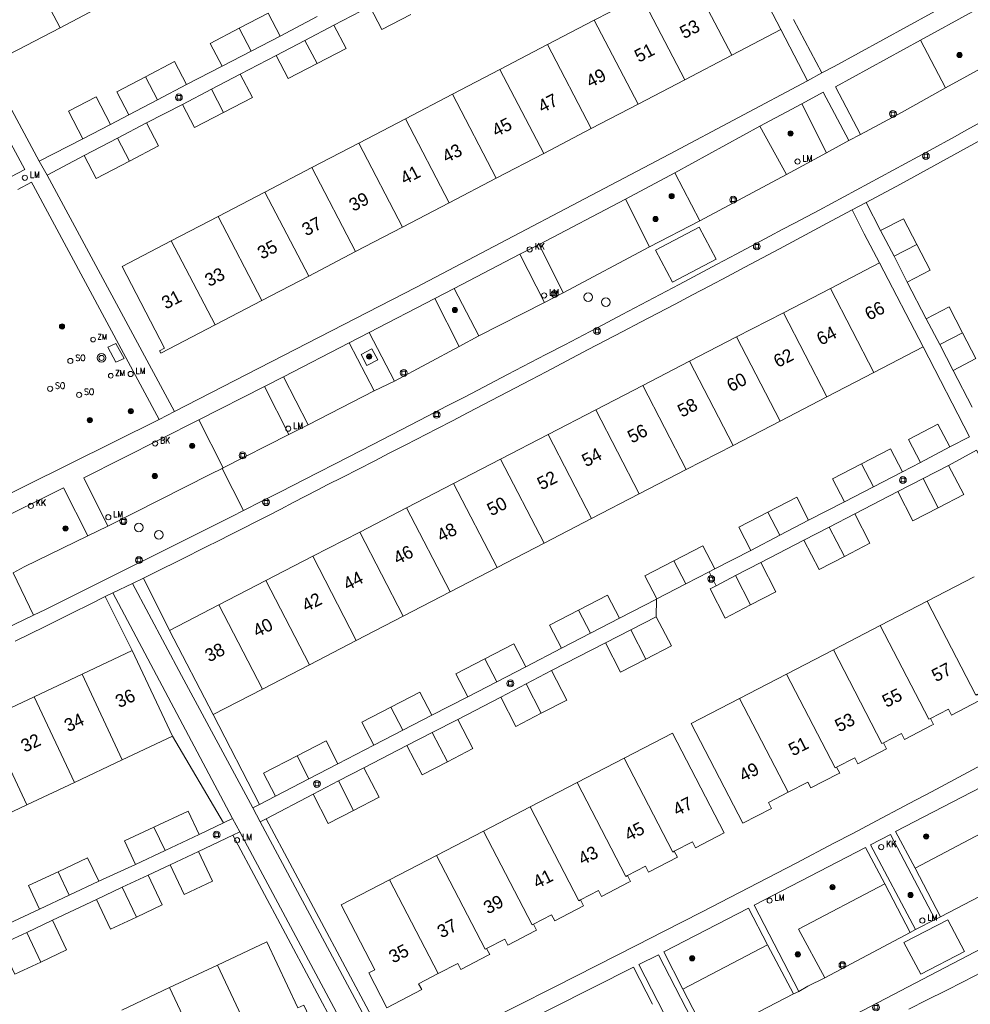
# Model space of a CAD drawing. Header units: metres. Extents: x 138165 to 154469, y 480134 to 494189.
# Tile 748 of 1056: x 145881 to 145973, y 487991 to 488086. Entities that reach past the tile are written whole.
import ezdxf

# ---------------------------------------------------------------- set-up
doc = ezdxf.new("R2010")
doc.units = ezdxf.units.M
doc.header["$LTSCALE"] = 0.001
doc.header["$MEASUREMENT"] = 0
for name, color, linetype, lineweight in [('Level 5', 7, 'Continuous', 0), ('TOP-L-topo objecten punt', 7, 'Continuous', 0), ('TOP-L-topo objecten vlak', 7, 'Continuous', 0), ('TOP-L-verharding molgoot', 7, 'Continuous', 0), ('TOP-T-topo huisnummering naamgeving', 7, 'Continuous', 0)]:
    doc.layers.add(name, color=color, linetype=linetype, lineweight=lineweight)
doc.styles.add('Style-INTL_ISO', font='INTL_ISO.shx')
doc.styles.add('Style-STANDARD', font='STANDARD.shx')

# ---------------------------------------------------------------- blocks, each defined once
blk = doc.blocks.new('24')
at = {"layer": 'TOP-L-topo objecten punt', "color": 7, "linetype": 'Continuous', "lineweight": 0}
for radius in [0.025, 0.0182, 0.0115, 0.005]:
    blk.add_circle((0, 0), radius, dxfattribs=at)
blk = doc.blocks.new('304')
at = {"layer": 'TOP-L-topo objecten punt', "color": 7, "linetype": 'Continuous', "lineweight": 0}
blk.add_circle((0, 0), 0.0225, dxfattribs=at)
at = {"layer": 'TOP-L-topo objecten punt', "color": 7, "linetype": 'Continuous', "lineweight": 0, "style": 'Style-STANDARD'}
blk.add_text('ZM', height=0.054, dxfattribs=at).set_placement((0.0435, 0))
blk = doc.blocks.new('129')
at = {"layer": 'TOP-L-topo objecten punt', "color": 7, "linetype": 'Continuous', "lineweight": 0}
blk.add_circle((0, 0), 0.025, dxfattribs=at)
at = {"layer": 'TOP-L-topo objecten punt', "color": 7, "linetype": 'Continuous', "lineweight": 0, "style": 'Style-STANDARD'}
blk.add_text('SO', height=0.06, dxfattribs=at).set_placement((0.0483, 0))
blk = doc.blocks.new('*U13')
at = {"layer": 'Level 5', "color": 7, "linetype": 'Continuous', "lineweight": 0}
blk.add_circle((0, 0), 0.0415, dxfattribs=at)
blk = doc.blocks.new('150')
at = {"layer": 'Level 5', "color": 7, "linetype": 'Continuous', "lineweight": 0}
blk.add_blockref('*U13', (0, 0), dxfattribs=at)
blk = doc.blocks.new('39')
at = {"layer": 'TOP-L-topo objecten punt', "color": 7, "linetype": 'Continuous', "lineweight": 0}
for p, q in [((0.0175, 0.0175), (-0.0175, 0.0175)), ((-0.0175, 0.0175), (-0.0175, -0.0175)), ((0.0175, 0.0175), (0.0175, -0.0175)), ((0.0175, -0.0175), (-0.0175, -0.0175))]:
    blk.add_line(p, q, dxfattribs=at)
blk.add_circle((0, 0), 0.0332, dxfattribs=at)
blk = doc.blocks.new('72')
at = {"layer": 'TOP-L-topo objecten punt', "color": 7, "linetype": 'Continuous', "lineweight": 0}
blk.add_circle((0, 0), 0.025, dxfattribs=at)
at = {"layer": 'TOP-L-topo objecten punt', "color": 7, "linetype": 'Continuous', "lineweight": 0, "style": 'Style-STANDARD'}
blk.add_text('BK', height=0.06, dxfattribs=at).set_placement((0.0483, 0))
blk = doc.blocks.new('16')
at = {"layer": 'TOP-L-topo objecten punt', "color": 7, "linetype": 'Continuous', "lineweight": 0}
blk.add_circle((0, 0), 0.025, dxfattribs=at)
at = {"layer": 'TOP-L-topo objecten punt', "color": 7, "linetype": 'Continuous', "lineweight": 0, "style": 'Style-STANDARD'}
blk.add_text('LM', height=0.06, dxfattribs=at).set_placement((0.0483, 0))
blk = doc.blocks.new('119')
at = {"layer": 'TOP-L-topo objecten punt', "color": 7, "linetype": 'Continuous', "lineweight": 0}
blk.add_circle((0, 0), 0.025, dxfattribs=at)
at = {"layer": 'TOP-L-topo objecten punt', "color": 7, "linetype": 'Continuous', "lineweight": 0, "style": 'Style-STANDARD'}
blk.add_text('KK', height=0.06, dxfattribs=at).set_placement((0.0483, 0))
blk = doc.blocks.new('27')
at = {"layer": 'TOP-L-topo objecten punt', "color": 7, "linetype": 'Continuous', "lineweight": 0}
for radius in [0.0415, 0.025]:
    blk.add_circle((0, 0), radius, dxfattribs=at)

msp = doc.modelspace()

# ---------------------------------------------------------------- linework, layer by layer
at = {"layer": 'TOP-L-topo objecten vlak', "flags": 128}
for points in [[(145884.762, 488085.651), (145880.412, 488093.985)], [(145950.119, 488093.574), (145954.347, 488085.471)], [(145977.117, 488091.643), (145973.175, 488089.434), (145971.232, 488088.351), (145970.06, 488087.7), (145968.887, 488087.051), (145966.538, 488085.758), (145964.185, 488084.473), (145961.828, 488083.194), (145959.468, 488081.923), (145958.286, 488081.29)], [(145945.371, 488091.096), (145949.599, 488082.993)], [(145967.804, 488084.437), (145977.902, 488090.012)], [(145940.849, 488088.737), (145936.328, 488086.378)], [(145940.849, 488088.737), (145945.077, 488080.634)], [(145884.762, 488085.651), (145889.284, 488088.011)], [(145906.001, 488084.833), (145904.84, 488087.056), (145902.048, 488085.599)], [(145911.2, 488085.891), (145914.658, 488087.695)], [(145914.658, 488087.695), (145915.815, 488085.479), (145918.608, 488086.936)], [(145909.575, 488086.742), (145906.001, 488084.833)], [(145908.396, 488084.421), (145911.2, 488085.891)], [(145909.576, 488082.196), (145912.368, 488083.653), (145911.2, 488085.891)], [(145936.328, 488086.378), (145931.806, 488084.018)], [(145940.556, 488078.274), (145936.328, 488086.378)], [(145958.286, 488081.29), (145955.544, 488086.449)], [(145874.159, 488085.282), (145881.351, 488071.984), (145880.023, 488071.267)], [(145879.054, 488081.77), (145879.39, 488081.945), (145879.02, 488082.655), (145884.762, 488085.651)], [(145902.048, 488085.599), (145899.255, 488084.142), (145900.409, 488081.933)], [(145903.205, 488083.383), (145902.048, 488085.599)], [(145949.599, 488082.993), (145954.347, 488085.471)], [(145954.347, 488085.471), (145956.915, 488080.537)], [(145980.16, 488085.285), (145970.217, 488079.851)], [(145906.001, 488084.833), (145903.205, 488083.383)], [(145905.62, 488082.966), (145908.396, 488084.421)], [(145909.576, 488082.196), (145908.396, 488084.421)], [(145931.806, 488084.018), (145927.217, 488081.624)], [(145931.806, 488084.018), (145936.034, 488075.915)], [(145962.028, 488075.35), (145959.596, 488079.962), (145967.804, 488084.437)], [(145970.217, 488079.851), (145967.804, 488084.437)], [(145903.205, 488083.383), (145900.409, 488081.933)], [(145896.975, 488080.164), (145895.818, 488082.38), (145893.026, 488080.923)], [(145902.158, 488081.17), (145905.62, 488082.966)], [(145905.62, 488082.966), (145906.783, 488080.739), (145909.576, 488082.196)], [(145945.077, 488080.634), (145949.599, 488082.993)], [(145882.753, 488072.773), (145878.159, 488081.3), (145879.054, 488081.77)], [(145900.409, 488081.933), (145896.975, 488080.164)], [(145899.367, 488079.711), (145902.158, 488081.17)], [(145900.533, 488077.477), (145903.325, 488078.934), (145902.158, 488081.17)], [(145927.217, 488081.624), (145922.629, 488079.23)], [(145931.446, 488073.521), (145927.217, 488081.624)], [(145958.286, 488081.29), (145956.915, 488080.537)], [(145893.026, 488080.923), (145890.233, 488079.466), (145891.39, 488077.25)], [(145893.026, 488080.923), (145894.183, 488078.707)], [(145896.975, 488080.164), (145894.183, 488078.707)], [(145956.915, 488080.537), (145943.584, 488073.434), (145919.113, 488060.57), (145895.823, 488048.612)], [(145940.556, 488078.274), (145945.077, 488080.634)], [(145896.575, 488078.251), (145899.367, 488079.711)], [(145899.367, 488079.711), (145900.533, 488077.477)], [(145922.629, 488079.23), (145918.107, 488076.87)], [(145926.857, 488071.127), (145922.629, 488079.23)], [(145956.362, 488078.314), (145958.406, 488079.423), (145960.892, 488074.754)], [(145962.028, 488075.35), (145966.038, 488077.506), (145970.217, 488079.851)], [(145962.574, 488068.778), (145965.868, 488070.556), (145967.162, 488071.26), (145969.746, 488072.673), (145971.037, 488073.382), (145972.327, 488074.093), (145974.904, 488075.52), (145976.191, 488076.237), (145978.762, 488077.674), (145981.329, 488079.119), (145982.754, 488079.925)], [(145889.63, 488076.322), (145888.242, 488078.981), (145885.582, 488077.593), (145886.97, 488074.934)], [(145894.183, 488078.707), (145891.39, 488077.25)], [(145893.109, 488076.461), (145896.575, 488078.251)], [(145896.575, 488078.251), (145897.739, 488076.02), (145900.533, 488077.477)], [(145936.034, 488075.915), (145940.556, 488078.274)], [(145952.292, 488076.161), (145956.362, 488078.314)], [(145956.362, 488078.314), (145958.735, 488073.581)], [(145891.39, 488077.25), (145889.63, 488076.322)], [(145890.317, 488075.004), (145893.109, 488076.461)], [(145891.473, 488072.788), (145894.266, 488074.245), (145893.109, 488076.461)], [(145974.645, 488077.096), (145972.284, 488075.784), (145971.103, 488075.131), (145968.736, 488073.83), (145966.365, 488072.535), (145965.179, 488071.891), (145962.803, 488070.607), (145960.423, 488069.33), (145958.039, 488068.06), (145955.651, 488066.798), (145954.456, 488066.169), (145953.26, 488065.542), (145950.015, 488063.805), (145948.182, 488062.826), (145944.514, 488060.875), (145942.678, 488059.902), (145939.003, 488057.961), (145937.165, 488056.994), (145933.485, 488055.064), (145931.643, 488054.101), (145927.958, 488052.182), (145925.628, 488050.964), (145923.852, 488050.038), (145922.075, 488049.114), (145920.297, 488048.192), (145916.738, 488046.353), (145914.957, 488045.436), (145911.392, 488043.607), (145909.609, 488042.696), (145906.039, 488040.878), (145904.252, 488039.971), (145902.465, 488039.067)], [(145918.107, 488076.87), (145913.586, 488074.511)], [(145918.107, 488076.87), (145922.335, 488068.767)], [(145889.63, 488076.322), (145886.97, 488074.934)], [(145931.446, 488073.521), (145936.034, 488075.915)], [(145944.093, 488071.652), (145952.292, 488076.161)], [(145954.869, 488071.493), (145952.292, 488076.161)], [(145886.97, 488074.934), (145882.753, 488072.773)], [(145887.093, 488073.321), (145890.317, 488075.004)], [(145891.473, 488072.788), (145890.317, 488075.004)], [(145913.586, 488074.511), (145909.064, 488072.151)], [(145913.586, 488074.511), (145917.815, 488066.408)], [(145960.892, 488074.754), (145958.735, 488073.581)], [(145960.892, 488074.754), (145962.028, 488075.35)], [(145926.857, 488071.127), (145931.446, 488073.521)], [(145958.735, 488073.581), (145954.869, 488071.493)], [(145883.504, 488071.425), (145882.753, 488072.773)], [(145883.504, 488071.425), (145887.093, 488073.321)], [(145887.093, 488073.321), (145888.249, 488071.105), (145891.473, 488072.788)], [(145909.064, 488072.151), (145904.543, 488069.792)], [(145913.292, 488064.048), (145909.064, 488072.151)], [(145939.333, 488069.107), (145944.093, 488071.652)], [(145944.093, 488071.652), (145946.514, 488067.029)], [(145880.683, 488070.043), (145882.012, 488070.762), (145882.175, 488070.461), (145894.328, 488047.842)], [(145895.823, 488048.612), (145883.504, 488071.425)], [(145922.335, 488068.767), (145926.857, 488071.127)], [(145946.514, 488067.029), (145954.869, 488071.493)], [(145904.543, 488069.792), (145900.021, 488067.433)], [(145904.543, 488069.792), (145908.771, 488061.689)], [(145917.815, 488066.408), (145922.335, 488068.767)], [(145930.997, 488064.736), (145939.333, 488069.107)], [(145941.663, 488064.514), (145939.333, 488069.107)], [(145962.574, 488068.778), (145961.204, 488068.077)], [(145963.963, 488066.081), (145962.574, 488068.778)], [(145892.822, 488032.541), (145894.03, 488033.138), (145896.445, 488034.337), (145898.855, 488035.543), (145900.059, 488036.149), (145901.262, 488036.757), (145902.465, 488037.366), (145903.666, 488037.978), (145904.866, 488038.59), (145906.066, 488039.205), (145907.264, 488039.822), (145908.462, 488040.44), (145909.659, 488041.06), (145910.547, 488041.522), (145912.064, 488042.292), (145915.094, 488043.836), (145916.608, 488044.611), (145918.121, 488045.388), (145921.144, 488046.947), (145922.654, 488047.729), (145924.163, 488048.513), (145927.179, 488050.086), (145930.191, 488051.667), (145931.696, 488052.459), (145934.702, 488054.05), (145935.724, 488054.593), (145937.408, 488055.468), (145939.09, 488056.345), (145940.772, 488057.223), (145942.453, 488058.103), (145944.133, 488058.985), (145945.812, 488059.869), (145947.49, 488060.755), (145949.168, 488061.642), (145950.844, 488062.531), (145954.194, 488064.315), (145955.867, 488065.209), (145957.54, 488066.106), (145959.211, 488067.003), (145961.204, 488068.077)], [(145961.204, 488068.077), (145962.39, 488065.752), (145963.868, 488062.959)], [(145900.021, 488067.433), (145895.499, 488065.073)], [(145904.249, 488059.329), (145900.021, 488067.433)], [(145946.514, 488067.029), (145941.663, 488064.514)], [(145967.445, 488064.736), (145966.155, 488067.22), (145963.963, 488066.081)], [(145913.292, 488064.048), (145917.815, 488066.408)], [(145946.461, 488066.41), (145948.075, 488063.33), (145943.876, 488061.105), (145942.225, 488064.176), (145946.461, 488066.41)], [(145965.257, 488063.599), (145963.963, 488066.081)], [(145895.499, 488065.073), (145890.752, 488062.596), (145894.853, 488054.736), (145894.366, 488054.481), (145894.492, 488054.238), (145899.728, 488056.97)], [(145899.728, 488056.97), (145895.499, 488065.073)], [(145908.771, 488061.689), (145913.292, 488064.048)], [(145929.131, 488063.797), (145930.997, 488064.736)], [(145930.997, 488064.736), (145933.309, 488060.07)], [(145933.309, 488060.07), (145941.663, 488064.514)], [(145965.257, 488063.599), (145967.445, 488064.736)], [(145966.528, 488061.103), (145968.737, 488062.251), (145967.445, 488064.736)], [(145922.798, 488060.486), (145929.131, 488063.797)], [(145931.525, 488059.129), (145929.131, 488063.797)], [(145966.528, 488061.103), (145965.257, 488063.599)], [(145963.868, 488062.959), (145959.112, 488060.497)], [(145963.868, 488062.959), (145968.07, 488054.842)], [(145904.249, 488059.329), (145908.771, 488061.689)], [(145920.94, 488059.519), (145922.798, 488060.486)], [(145922.798, 488060.486), (145925.192, 488055.904)], [(145959.112, 488060.497), (145954.582, 488058.152)], [(145963.314, 488052.38), (145959.112, 488060.497)], [(145968.374, 488057.555), (145966.528, 488061.103)], [(145899.728, 488056.97), (145904.249, 488059.329)], [(145914.592, 488056.243), (145920.94, 488059.519)], [(145923.298, 488054.894), (145920.94, 488059.519)], [(145933.309, 488060.07), (145931.525, 488059.129)], [(145931.525, 488059.129), (145925.192, 488055.904)], [(145971.874, 488056.219), (145970.583, 488058.702), (145968.374, 488057.555)], [(145954.582, 488058.152), (145950.053, 488055.808)], [(145954.582, 488058.152), (145958.784, 488050.035)], [(145969.664, 488055.071), (145968.374, 488057.555)], [(145914.592, 488056.243), (145912.681, 488055.234)], [(145917.04, 488051.553), (145914.592, 488056.243)], [(145925.192, 488055.904), (145923.298, 488054.894)], [(145950.053, 488055.808), (145945.524, 488053.464)], [(145950.053, 488055.808), (145954.255, 488047.691)], [(145971.874, 488056.219), (145969.664, 488055.071)], [(145970.955, 488052.586), (145973.164, 488053.734), (145971.874, 488056.219)], [(145889.362, 488054.818), (145890.135, 488055.167), (145890.947, 488053.724), (145890.146, 488053.379), (145889.362, 488054.818)], [(145906.341, 488051.971), (145912.681, 488055.234)], [(145912.681, 488055.234), (145915.068, 488050.598)], [(145914.858, 488054.647), (145915.434, 488053.595), (145914.372, 488053.07), (145913.816, 488054.107), (145914.858, 488054.647)], [(145917.04, 488051.553), (145923.298, 488054.894)], [(145963.314, 488052.38), (145968.07, 488054.842)], [(145968.07, 488054.842), (145972.54, 488046.16), (145970.638, 488045.192)], [(145970.955, 488052.586), (145969.664, 488055.071)], [(145945.524, 488053.464), (145940.996, 488051.119)], [(145949.726, 488045.346), (145945.524, 488053.464)], [(145904.503, 488051.015), (145906.341, 488051.971)], [(145906.341, 488051.971), (145908.711, 488047.335)], [(145958.784, 488050.035), (145963.314, 488052.38)], [(145972.802, 488049.035), (145970.955, 488052.586)], [(145898.157, 488047.807), (145904.503, 488051.015)], [(145906.853, 488046.397), (145904.503, 488051.015)], [(145915.068, 488050.598), (145917.04, 488051.553)], [(145940.996, 488051.119), (145936.466, 488048.775)], [(145940.996, 488051.119), (145945.197, 488043.002)], [(145908.711, 488047.335), (145915.068, 488050.598)], [(145954.255, 488047.691), (145958.784, 488050.035)], [(145895.823, 488048.612), (145894.328, 488047.842)], [(145936.466, 488048.775), (145931.87, 488046.396)], [(145936.466, 488048.775), (145940.668, 488040.657)], [(145894.328, 488047.842), (145876.988, 488039.239)], [(145889.368, 488037.559), (145887.065, 488042.223), (145898.157, 488047.807)], [(145898.157, 488047.807), (145900.522, 488043.169)], [(145908.711, 488047.335), (145906.853, 488046.397)], [(145949.726, 488045.346), (145954.255, 488047.691)], [(145970.638, 488045.192), (145969.499, 488047.393), (145966.658, 488045.922), (145967.804, 488043.707)], [(145900.522, 488043.169), (145906.853, 488046.397)], [(145931.87, 488046.396), (145927.274, 488044.016)], [(145936.072, 488038.279), (145931.87, 488046.396)], [(145945.197, 488043.002), (145949.726, 488045.346)], [(145966.073, 488042.805), (145964.924, 488045.025), (145962.127, 488043.577)], [(145970.638, 488045.192), (145967.804, 488043.707)], [(145970.52, 488043.416), (145973.201, 488044.881), (145978.145, 488035.331)], [(145900.416, 488043.1), (145899.288, 488042.56), (145889.368, 488037.559)], [(145900.522, 488043.169), (145900.416, 488043.1)], [(145900.416, 488043.1), (145902.465, 488039.067)], [(145927.274, 488044.016), (145922.744, 488041.672)], [(145927.274, 488044.016), (145931.476, 488035.899)], [(145962.127, 488043.577), (145959.328, 488042.129), (145960.481, 488039.903)], [(145962.127, 488043.577), (145963.278, 488041.354)], [(145967.804, 488043.707), (145966.073, 488042.805)], [(145968.07, 488042.148), (145970.52, 488043.416)], [(145969.531, 488039.326), (145971.981, 488040.594), (145970.52, 488043.416)], [(145940.668, 488040.657), (145945.197, 488043.002)], [(145966.073, 488042.805), (145963.278, 488041.354)], [(145965.619, 488040.879), (145968.07, 488042.148)], [(145968.07, 488042.148), (145969.531, 488039.326)], [(145877.964, 488037.721), (145885.11, 488041.26), (145887.431, 488036.607)], [(145922.744, 488041.672), (145918.215, 488039.327)], [(145922.744, 488041.672), (145926.946, 488033.554)], [(145963.278, 488041.354), (145960.481, 488039.903)], [(145936.072, 488038.279), (145940.668, 488040.657)], [(145957.012, 488038.123), (145955.866, 488040.337), (145953.069, 488038.889)], [(145961.461, 488038.728), (145965.619, 488040.879)], [(145965.619, 488040.879), (145967.08, 488038.057), (145969.531, 488039.326)], [(145918.215, 488039.327), (145913.686, 488036.983)], [(145922.417, 488031.21), (145918.215, 488039.327)], [(145960.481, 488039.903), (145957.012, 488038.123)], [(145902.465, 488039.067), (145901.344, 488038.469), (145883.354, 488029.505), (145882.196, 488028.959)], [(145953.069, 488038.889), (145950.27, 488037.441), (145951.427, 488035.207)], [(145954.22, 488036.666), (145953.069, 488038.889)], [(145959.011, 488037.46), (145961.461, 488038.728)], [(145960.472, 488034.637), (145962.922, 488035.905), (145961.461, 488038.728)], [(145887.431, 488036.607), (145889.368, 488037.559)], [(145931.476, 488035.899), (145936.072, 488038.279)], [(145957.012, 488038.123), (145954.22, 488036.666)], [(145956.56, 488036.191), (145959.011, 488037.46)], [(145960.472, 488034.637), (145959.011, 488037.46)], [(145887.431, 488036.607), (145881.286, 488033.625), (145880.229, 488033.032)], [(145913.686, 488036.983), (145909.158, 488034.639)], [(145917.888, 488028.866), (145913.686, 488036.983)], [(145954.22, 488036.666), (145951.427, 488035.207)], [(145926.946, 488033.554), (145931.476, 488035.899)], [(145947.957, 488033.428), (145946.807, 488035.649), (145944.01, 488034.201)], [(145952.402, 488034.04), (145956.56, 488036.191)], [(145956.56, 488036.191), (145958.021, 488033.368), (145960.472, 488034.637)], [(145909.158, 488034.639), (145904.628, 488032.294)], [(145913.359, 488026.521), (145909.158, 488034.639)], [(145951.427, 488035.207), (145947.957, 488033.428)], [(145944.01, 488034.201), (145941.211, 488032.753), (145942.361, 488030.532), (145945.159, 488031.981)], [(145945.159, 488031.981), (145944.01, 488034.201)], [(145949.952, 488032.772), (145952.402, 488034.04)], [(145951.413, 488029.949), (145953.863, 488031.217), (145952.402, 488034.04)], [(145882.196, 488028.959), (145880.229, 488033.032)], [(145922.417, 488031.21), (145926.946, 488033.554)], [(145945.159, 488031.981), (145947.406, 488033.144)], [(145947.957, 488033.428), (145947.406, 488033.144)], [(145947.406, 488033.144), (145948.081, 488031.803)], [(145948.081, 488031.803), (145949.952, 488032.772)], [(145949.952, 488032.772), (145951.413, 488029.949)], [(145972.986, 488032.658), (145968.457, 488030.311)], [(145891.753, 488032.015), (145889.844, 488031.115)], [(145891.753, 488032.015), (145892.822, 488032.541)], [(145903.382, 488010.363), (145896.487, 488023.137), (145891.753, 488032.015)], [(145892.822, 488032.541), (145895.342, 488027.487)], [(145904.628, 488032.294), (145900.099, 488029.949)], [(145904.628, 488032.294), (145908.83, 488024.177)], [(145948.081, 488031.803), (145947.501, 488031.503), (145948.962, 488028.68), (145951.413, 488029.949)], [(145880.423, 488026.452), (145883.267, 488027.849), (145884.688, 488028.551), (145886.108, 488029.254), (145887.527, 488029.959), (145889.128, 488030.757)], [(145889.128, 488030.757), (145889.844, 488031.115)], [(145891.727, 488025.538), (145889.128, 488030.757)], [(145889.844, 488031.115), (145901.371, 488009.415), (145901.421, 488009.325)], [(145917.888, 488028.866), (145922.417, 488031.21)], [(145938.766, 488028.669), (145937.615, 488030.892), (145934.818, 488029.444)], [(145900.099, 488029.949), (145895.342, 488027.487)], [(145904.3, 488021.832), (145900.099, 488029.949)], [(145942.303, 488028.814), (145942.342, 488030.499), (145938.766, 488028.669)], [(145968.457, 488030.311), (145963.929, 488027.965)], [(145968.457, 488030.311), (145973.15, 488021.254), (145973.3, 488021.332)], [(145800.182, 487990.958), (145802.103, 487991.802), (145805.945, 487993.495), (145807.864, 487994.344), (145811.7, 487996.048), (145813.617, 487996.903), (145815.533, 487997.76), (145818.685, 487999.174), (145822.82, 488001.049), (145826.952, 488002.932), (145829.016, 488003.876), (145831.08, 488004.822), (145833.143, 488005.77), (145837.266, 488007.671), (145839.327, 488008.624), (145843.445, 488010.536), (145847.56, 488012.455), (145851.672, 488014.381), (145853.726, 488015.347), (145857.832, 488017.284), (145861.936, 488019.229), (145866.035, 488021.18), (145869.375, 488022.777), (145882.196, 488028.959)], [(145913.359, 488026.521), (145917.888, 488028.866)], [(145934.818, 488029.444), (145932.019, 488027.996), (145933.169, 488025.775)], [(145934.818, 488029.444), (145935.975, 488027.209)], [(145938.766, 488028.669), (145935.975, 488027.209)], [(145939.853, 488027.546), (145942.303, 488028.814)], [(145941.314, 488024.723), (145943.764, 488025.991), (145942.303, 488028.814)], [(145963.929, 488027.965), (145959.402, 488025.619)], [(145963.929, 488027.965), (145968.622, 488018.907), (145968.772, 488018.985)], [(145895.342, 488027.487), (145899.544, 488019.37)], [(145935.975, 488027.209), (145933.169, 488025.775)], [(145937.402, 488026.277), (145939.853, 488027.546)], [(145941.314, 488024.723), (145939.853, 488027.546)], [(145908.83, 488024.177), (145913.359, 488026.521)], [(145929.709, 488023.975), (145928.555, 488026.204), (145925.758, 488024.756)], [(145932.193, 488023.607), (145937.402, 488026.277)], [(145937.402, 488026.277), (145938.863, 488023.454), (145941.314, 488024.723)], [(145891.727, 488025.538), (145886.882, 488023.258)], [(145895.619, 488017.269), (145891.727, 488025.538)], [(145933.169, 488025.775), (145929.709, 488023.975)], [(145959.402, 488025.619), (145954.873, 488023.271)], [(145964.244, 488016.639), (145964.095, 488016.562), (145959.402, 488025.619)], [(145904.3, 488021.832), (145908.83, 488024.177)], [(145925.758, 488024.756), (145922.959, 488023.308), (145924.118, 488021.069)], [(145926.914, 488022.522), (145925.758, 488024.756)], [(145886.882, 488023.258), (145882.268, 488021.087)], [(145890.774, 488014.989), (145886.882, 488023.258)], [(145929.709, 488023.975), (145926.914, 488022.522)], [(145929.749, 488022.329), (145932.193, 488023.607)], [(145931.215, 488019.496), (145933.665, 488020.764), (145932.193, 488023.607)], [(145954.873, 488023.271), (145950.345, 488020.925)], [(145959.715, 488014.293), (145959.565, 488014.215), (145954.873, 488023.271)], [(145926.914, 488022.522), (145924.118, 488021.069)], [(145927.303, 488021.05), (145929.749, 488022.329)], [(145931.215, 488019.496), (145929.749, 488022.329)], [(145899.544, 488019.37), (145904.3, 488021.832)], [(145920.646, 488019.296), (145919.497, 488021.516), (145916.7, 488020.068)], [(145968.772, 488018.985), (145970.514, 488019.888), (145970.809, 488019.319), (145973.445, 488020.685), (145973.595, 488020.763), (145973.3, 488021.332)], [(145882.268, 488021.087), (145877.653, 488018.915)], [(145882.268, 488021.087), (145886.16, 488012.817)], [(145985.602, 488020.879), (145968.887, 488011.917), (145966.728, 488010.773), (145963.09, 488008.853), (145961.269, 488007.895), (145959.448, 488006.94), (145955.802, 488005.033), (145952.153, 488003.134), (145950.327, 488002.188), (145946.672, 488000.299), (145943.014, 487998.418), (145940.445, 487997.108), (145938.48, 487996.108), (145936.513, 487995.111), (145932.578, 487993.12), (145928.64, 487991.137), (145926.669, 487990.148), (145922.725, 487988.176), (145918.777, 487986.211), (145917.371, 487985.513)], [(145924.118, 488021.069), (145920.646, 488019.296)], [(145923.144, 488018.899), (145927.303, 488021.05)], [(145927.303, 488021.05), (145928.764, 488018.227), (145931.215, 488019.496)], [(145950.345, 488020.925), (145945.665, 488018.5), (145950.653, 488008.874), (145953.438, 488010.317), (145953.143, 488010.887), (145955.037, 488011.869)], [(145955.037, 488011.869), (145950.345, 488020.925)], [(145899.544, 488019.37), (145904.02, 488010.695)], [(145916.7, 488020.068), (145913.901, 488018.62), (145915.051, 488016.4)], [(145917.849, 488017.848), (145916.7, 488020.068)], [(145877.653, 488018.915), (145881.545, 488010.645)], [(145920.646, 488019.296), (145917.849, 488017.848)], [(145920.692, 488017.634), (145923.144, 488018.899)], [(145922.155, 488014.808), (145924.605, 488016.076), (145923.144, 488018.899)], [(145964.244, 488016.639), (145965.987, 488017.542), (145966.282, 488016.973), (145968.917, 488018.338), (145969.067, 488018.416), (145968.772, 488018.985)], [(145917.849, 488017.848), (145915.051, 488016.4)], [(145918.239, 488016.368), (145920.692, 488017.634)], [(145920.692, 488017.634), (145922.155, 488014.808)], [(145944.051, 488006.176), (145945.793, 488007.079), (145946.088, 488006.51), (145948.876, 488007.954), (145943.888, 488017.58), (145939.209, 488015.155)], [(145890.774, 488014.989), (145895.619, 488017.269)], [(145900.533, 488008.905), (145895.619, 488017.269)], [(145911.586, 488014.608), (145910.437, 488016.828), (145907.64, 488015.38)], [(145959.715, 488014.293), (145961.458, 488015.195), (145961.753, 488014.626), (145964.539, 488016.07), (145964.244, 488016.639)], [(145915.051, 488016.4), (145911.586, 488014.608)], [(145914.086, 488014.211), (145918.239, 488016.368)], [(145918.239, 488016.368), (145919.704, 488013.539), (145922.155, 488014.808)], [(145886.16, 488012.817), (145890.774, 488014.989)], [(145907.64, 488015.38), (145904.41, 488013.708), (145905.559, 488011.488)], [(145907.64, 488015.38), (145908.789, 488013.16)], [(145911.586, 488014.608), (145908.789, 488013.16)], [(145939.209, 488015.155), (145934.68, 488012.809)], [(145939.209, 488015.155), (145943.902, 488006.099), (145944.051, 488006.176)], [(145911.625, 488012.964), (145914.086, 488014.211)], [(145913.097, 488010.12), (145915.547, 488011.388), (145914.086, 488014.211)], [(145955.037, 488011.869), (145956.93, 488012.85), (145957.225, 488012.28), (145959.86, 488013.645), (145960.01, 488013.723), (145959.715, 488014.293)], [(145881.545, 488010.645), (145886.16, 488012.817)], [(145908.789, 488013.16), (145905.559, 488011.488)], [(145909.183, 488011.679), (145911.625, 488012.964)], [(145911.625, 488012.964), (145913.097, 488010.12)], [(145934.68, 488012.809), (145930.151, 488010.462)], [(145939.523, 488003.83), (145939.373, 488003.752), (145934.68, 488012.809)], [(145967.293, 488004.54), (145965.409, 488008.083), (145973.652, 488012.374), (145975.459, 488008.864)], [(145905.559, 488011.488), (145904.02, 488010.695)], [(145904.643, 488009.319), (145909.183, 488011.679)], [(145909.183, 488011.679), (145910.646, 488008.851), (145913.097, 488010.12)], [(145876.932, 488008.474), (145881.545, 488010.645)], [(145898.176, 488007.79), (145897.115, 488010.055), (145893.825, 488008.507)], [(145904.02, 488010.695), (145903.382, 488010.363)], [(145904.088, 488009.03), (145903.382, 488010.363)], [(145930.151, 488010.462), (145925.623, 488008.115)], [(145934.994, 488001.483), (145934.844, 488001.405), (145930.151, 488010.462)], [(145900.533, 488008.905), (145898.176, 488007.79)], [(145901.421, 488009.325), (145900.533, 488008.905)], [(145901.421, 488009.325), (145902.129, 488008.039)], [(145904.088, 488009.03), (145904.643, 488009.319)], [(145916.802, 487985.231), (145904.088, 488009.03)], [(145904.643, 488009.319), (145917.371, 487985.513)], [(145893.825, 488008.507), (145890.974, 488007.165), (145892.039, 488004.902)], [(145894.893, 488006.239), (145893.825, 488008.507)], [(145901.446, 488007.715), (145902.129, 488008.039)], [(145902.129, 488008.039), (145914.852, 487984.259)], [(145925.623, 488008.115), (145921.095, 488005.769)], [(145925.623, 488008.115), (145930.315, 487999.059), (145930.466, 487999.137)], [(145975.459, 488008.864), (145967.293, 488004.54)], [(145898.176, 488007.79), (145894.893, 488006.239)], [(145898.14, 488006.149), (145901.446, 488007.715)], [(145914.145, 487983.909), (145901.446, 488007.715)], [(145967.333, 487998.633), (145962.993, 488006.809), (145964.917, 488007.803), (145969.234, 487999.588)], [(145894.893, 488006.239), (145892.039, 488004.902)], [(145895.39, 488004.859), (145896.74, 488001.992), (145899.488, 488003.286), (145898.14, 488006.149)], [(145895.39, 488004.859), (145898.14, 488006.149)], [(145939.523, 488003.83), (145941.265, 488004.732), (145941.56, 488004.163), (145944.346, 488005.607), (145944.051, 488006.176)], [(145956.071, 487992.65), (145951.754, 488000.959), (145962.497, 488006.534), (145964.362, 488003.036)], [(145888.492, 488003.281), (145887.427, 488005.543), (145884.577, 488004.202)], [(145921.095, 488005.769), (145916.567, 488003.423)], [(145925.938, 487996.791), (145925.787, 487996.713), (145921.095, 488005.769)], [(145884.577, 488004.202), (145881.726, 488002.86), (145882.791, 488000.598)], [(145884.577, 488004.202), (145885.642, 488001.94)], [(145892.039, 488004.902), (145888.492, 488003.281)], [(145893.272, 488003.863), (145895.39, 488004.859)], [(145969.74, 487999.834), (145967.293, 488004.54)], [(145969.74, 487999.834), (145977.958, 488004.14)], [(145888.492, 488003.281), (145885.642, 488001.94)], [(145890.769, 488002.695), (145893.272, 488003.863)], [(145892.126, 487999.82), (145894.622, 488000.995), (145893.272, 488003.863)], [(145916.567, 488003.423), (145911.887, 488000.998), (145915.132, 487994.735), (145914.563, 487994.44), (145916.305, 487991.077), (145919.668, 487992.819), (145919.373, 487993.389), (145921.26, 487994.367)], [(145916.567, 488003.423), (145921.26, 487994.367)], [(145934.994, 488001.483), (145936.736, 488002.386), (145937.031, 488001.817), (145939.668, 488003.182), (145939.818, 488003.26), (145939.523, 488003.83)], [(145966.692, 487990.943), (145968.46, 487991.824), (145970.225, 487992.713), (145971.987, 487993.609), (145972.866, 487994.059), (145973.744, 487994.511), (145975.498, 487995.421), (145976.374, 487995.879), (145977.248, 487996.338), (145978.122, 487996.8), (145979.867, 487997.727), (145981.608, 487998.662), (145982.477, 487999.132), (145984.212, 488000.077), (145985.078, 488000.552), (145985.943, 488001.029), (145986.807, 488001.508), (145988.533, 488002.471), (145989.394, 488002.955), (145991.138, 488003.942)], [(145888.29, 488001.527), (145890.769, 488002.695)], [(145892.126, 487999.82), (145890.769, 488002.695)], [(145964.362, 488003.036), (145956.049, 487998.652), (145958.579, 487993.958)], [(145966.829, 487998.318), (145964.362, 488003.036)], [(145885.642, 488001.94), (145882.791, 488000.598)], [(145884.045, 487999.516), (145888.29, 488001.527)], [(145888.29, 488001.527), (145889.629, 487998.644), (145892.126, 487999.82)], [(145930.466, 487999.137), (145932.208, 488000.04), (145932.503, 487999.47), (145935.289, 488000.914), (145934.994, 488001.483)], [(145882.791, 488000.598), (145879.264, 487998.938)], [(145944.861, 487992.868), (145943.04, 487996.471), (145951.21, 488000.67), (145953.053, 487997.139)], [(145881.542, 487998.344), (145884.045, 487999.516)], [(145882.897, 487995.477), (145885.393, 487996.652), (145884.045, 487999.516)], [(145967.841, 487994.297), (145972.072, 487996.509), (145970.437, 487999.57), (145966.201, 487997.369), (145967.841, 487994.297)], [(145969.234, 487999.588), (145967.333, 487998.633)], [(145969.234, 487999.588), (145969.74, 487999.834)], [(145925.938, 487996.791), (145927.68, 487997.693), (145927.975, 487997.124), (145930.611, 487998.489), (145930.761, 487998.567), (145930.466, 487999.137)], [(145966.829, 487998.318), (145967.333, 487998.633)], [(145879.046, 487997.177), (145881.542, 487998.344)], [(145881.542, 487998.344), (145882.897, 487995.477)], [(145976.647, 487998.346), (145952.211, 487985.565)], [(145958.579, 487993.958), (145966.829, 487998.318)], [(145879.046, 487997.177), (145880.4, 487994.301), (145882.897, 487995.477)], [(145904.448, 487986.036), (145906.213, 487986.868), (145906.486, 487986.289), (145909.913, 487987.904), (145908.298, 487991.33), (145907.719, 487991.057), (145904.713, 487997.436), (145899.947, 487995.189)], [(145921.26, 487994.367), (145923.153, 487995.348), (145923.448, 487994.778), (145926.083, 487996.143), (145926.233, 487996.221), (145925.938, 487996.791)], [(145953.053, 487997.139), (145944.861, 487992.868)], [(145953.053, 487997.139), (145955.552, 487992.407)], [(145944.905, 487986.904), (145940.628, 487995.248), (145942.514, 487996.183), (145946.815, 487987.894)], [(145899.947, 487995.189), (145895.334, 487993.015)], [(145899.947, 487995.189), (145904.295, 487985.964), (145904.448, 487986.036)], [(145922.32, 487981.485), (145920.513, 487985.097), (145940.115, 487994.976), (145941.932, 487991.402)], [(145958.579, 487993.958), (145956.938, 487993.141), (145956.071, 487992.65)], [(145895.334, 487993.015), (145890.72, 487990.84)], [(145899.835, 487983.862), (145899.682, 487983.79), (145895.334, 487993.015)], [(145947.311, 487988.13), (145944.861, 487992.868)], [(145947.311, 487988.13), (145955.552, 487992.407)], [(145955.552, 487992.407), (145956.071, 487992.65)]]:
    msp.add_lwpolyline(points, dxfattribs=at)
at = {"layer": 'TOP-L-verharding molgoot', "flags": 128}
for points in [[(145970.217, 488079.851), (145966.038, 488077.506), (145962.028, 488075.35)], [(145954.869, 488071.493), (145946.514, 488067.029)], [(145941.663, 488064.514), (145933.309, 488060.07)], [(145931.525, 488059.129), (145925.192, 488055.904)], [(145923.298, 488054.894), (145917.04, 488051.553)], [(145915.068, 488050.598), (145908.711, 488047.335)], [(145906.853, 488046.397), (145900.522, 488043.169)], [(145977.958, 488004.14), (145969.74, 487999.834)], [(145958.579, 487993.958), (145966.829, 487998.318)], [(145955.552, 487992.407), (145947.311, 487988.13)]]:
    msp.add_lwpolyline(points, dxfattribs=at)

# ---------------------------------------------------------------- block references
at = {"layer": 'TOP-L-topo objecten punt', "xscale": 10, "yscale": 10, "zscale": 10}
for name, p in [('24', (145971.577, 488083.018)), ('39', (145896.232, 488078.928)), ('39', (145965.152, 488077.333)), ('24', (145955.274, 488075.453)), ('39', (145968.328, 488073.272)), ('16', (145955.946, 488072.741)), ('16', (145881.37, 488071.174)), ('24', (145943.795, 488069.403)), ('39', (145949.735, 488069.056)), ('24', (145942.244, 488067.189)), ('119', (145930.094, 488064.25)), ('39', (145952.014, 488064.553)), ('16', (145931.486, 488059.811)), ('39', (145932.492, 488059.964)), ('150', (145935.744, 488059.648)), ('150', (145937.44, 488059.168)), ('24', (145922.875, 488058.412)), ('24', (145884.952, 488056.82)), ('39', (145936.603, 488056.384)), ('304', (145887.946, 488055.551)), ('129', (145885.759, 488053.495)), ('27', (145888.768, 488053.784)), ('24', (145914.601, 488053.918)), ('304', (145889.66, 488052.07)), ('16', (145891.577, 488052.235)), ('39', (145917.937, 488052.338)), ('129', (145883.8, 488050.811)), ('129', (145886.599, 488050.216)), ('24', (145891.59, 488048.637)), ('24', (145887.632, 488047.786)), ('39', (145921.108, 488048.298)), ('16', (145906.789, 488046.956)), ('72', (145893.935, 488045.532)), ('24', (145897.509, 488045.292)), ('39', (145902.385, 488044.378)), ('24', (145893.907, 488042.388)), ('39', (145966.11, 488041.998)), ('119', (145881.946, 488039.51)), ('39', (145904.65, 488039.864)), ('16', (145889.418, 488038.412)), ('39', (145890.874, 488038.026)), ('24', (145885.286, 488037.333)), ('150', (145892.368, 488037.408)), ('150', (145894.304, 488036.704)), ('39', (145892.378, 488034.272)), ('39', (145947.611, 488032.462)), ('39', (145928.232, 488022.373)), ('39', (145909.558, 488012.668)), ('39', (145899.872, 488007.774)), ('16', (145901.847, 488007.244)), ('119', (145964.023, 488006.577)), ('24', (145968.36, 488007.603)), ('24', (145959.312, 488002.706)), ('16', (145953.247, 488001.412)), ('24', (145966.857, 488001.953)), ('16', (145967.992, 487999.486)), ('24', (145945.768, 487995.846)), ('24', (145955.969, 487996.223)), ('39', (145960.278, 487995.186)), ('39', (145963.519, 487991.104))]:
    msp.add_blockref(name, p, dxfattribs=at)

# ---------------------------------------------------------------- texts
at = {"layer": 'TOP-T-topo huisnummering naamgeving', "style": 'Style-INTL_ISO'}
for s, rotation, p in [('53', 27.5, (145944.994, 488084.538)), ('51', 27.5, (145940.622, 488082.257)), ('49', 27.5, (145935.95, 488079.819)), ('47', 27.5, (145931.307, 488077.396)), ('45', 27.5, (145926.863, 488075.077)), ('43', 27.5, (145922.057, 488072.569)), ('41', 27.5, (145918.021, 488070.464)), ('39', 27.5, (145913.07, 488067.881)), ('37', 27.5, (145908.52, 488065.505)), ('35', 27.5, (145904.229, 488063.266)), ('33', 27.5, (145899.154, 488060.618)), ('31', 27.5, (145894.979, 488058.439)), ('66', 27.3, (145962.842, 488057.361)), ('64', 27.3, (145958.199, 488054.957)), ('62', 27.3, (145954.042, 488052.806)), ('60', 27.3, (145949.524, 488050.467)), ('58', 27.3, (145944.78, 488048.012)), ('56', 27.3, (145939.95, 488045.512)), ('54', 27.3, (145935.536, 488043.226)), ('52', 27.3, (145931.226, 488040.995)), ('50', 27.3, (145926.39, 488038.492)), ('48', 27.3, (145921.549, 488035.986)), ('46', 27.3, (145917.342, 488033.808)), ('44', 27.3, (145912.502, 488031.302)), ('42', 27.3, (145908.517, 488029.24)), ('40', 27.3, (145903.785, 488026.79)), ('38', 27.3, (145899.156, 488024.394)), ('57', 27.3, (145969.298, 488022.478)), ('36', 25.2, (145890.474, 488019.976)), ('55', 27.3, (145964.526, 488020.005)), ('34', 25.2, (145885.539, 488017.653)), ('53', 27.3, (145959.958, 488017.638)), ('32', 25.1, (145881.352, 488015.682)), ('51', 27.3, (145955.49, 488015.322)), ('49', 27.3, (145950.717, 488012.849)), ('47', 27.3, (145944.32, 488009.535)), ('45', 27.3, (145939.651, 488007.115)), ('43', 27.3, (145935.183, 488004.8)), ('41', 27.3, (145930.818, 488002.538)), ('39', 27.3, (145926.046, 488000.066)), ('37', 27.3, (145921.579, 487997.751)), ('35', 27.3, (145916.908, 487995.331))]:
    msp.add_text(s, height=1.25, rotation=rotation, dxfattribs=at).set_placement(p)

doc.saveas('drawing.dxf')
